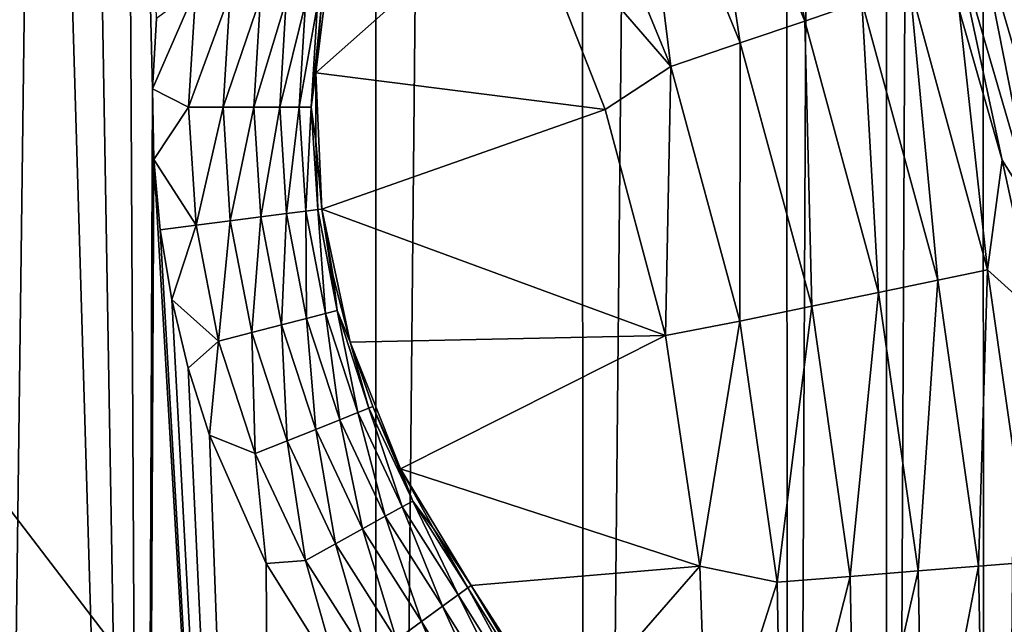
# Model space of a CAD drawing. Header units: metres. Extents: x -206 to 75, y -104 to 104.
# Tile 1003 of 1056: x 52.42 to 58.47, y -43.21 to -39.49. Entities that reach past the tile are written whole.
import ezdxf

# ---------------------------------------------------------------- set-up
doc = ezdxf.new("R2010")
doc.units = ezdxf.units.M
doc.layers.add('solid_01_1-CONSUMER_THERM_B_125288', color=7, linetype='CONTINUOUS')

msp = doc.modelspace()

# ---------------------------------------------------------------- linework, layer by layer
at = {"layer": 'solid_01_1-CONSUMER_THERM_B_125288'}
for points in [[(37.641285, -67.320755), (69.485435, 75.004799), (69.506912, -74.995201)], [(37.641285, -67.320755), (37.742935, -66.77655), (69.485435, 75.004799)], [(37.723892, 66.223442), (69.485435, 75.004799), (37.742855, -66.222939)], [(37.742935, -66.77655), (37.742855, -66.222939), (69.485435, 75.004799)], [(54.595383, 63.598774, 75.400002), (46.605331, -37.598476, 75.400002), (54.609055, -63.597332, 75.400002)], [(55.866657, 63.508621, 75.400002), (54.595383, 63.598774, 75.400002), (54.609055, -63.597332, 75.400002)], [(55.866657, 63.508621, 75.400002), (54.609055, -63.597332, 75.400002), (55.88031, -63.506905, 75.400002)], [(57.122654, 63.236832, 75.400002), (55.866657, 63.508621, 75.400002), (55.88031, -63.506905, 75.400002)], [(57.122654, 63.236832, 75.400002), (55.88031, -63.506905, 75.400002), (57.13625, -63.234848, 75.400002)], [(57.734241, 63.033913, 75.400002), (57.122654, 63.236832, 75.400002), (57.13625, -63.234848, 75.400002)], [(57.734241, 63.033913, 75.400002), (57.13625, -63.234848, 75.400002), (57.747791, -63.031796, 75.400002)], [(58.329418, 62.787899, 75.400002), (57.734241, 63.033913, 75.400002), (57.747791, -63.031796, 75.400002)], [(58.329418, 62.787899, 75.400002), (57.747791, -63.031796, 75.400002), (58.342918, -62.785656, 75.400002)], [(59.458191, 62.172367, 75.400002), (58.329418, 62.787899, 75.400002), (58.342918, -62.785656, 75.400002)], [(59.458191, 62.172367, 75.400002), (58.342918, -62.785656, 75.400002), (59.471558, -62.16988, 75.400002)], [(52.248138, -54.681156, 13.5), (52.5355, -32.45369, 13.5), (43.499962, -23.418159, 13.5)], [(52.248138, -54.681156, 13.5), (53.177536, -53.994709, 13.5), (52.5355, -32.45369, 13.5)], [(53.177536, -53.994709, 13.5), (52.812531, -32.754368, 13.5), (52.5355, -32.45369, 13.5)], [(53.177536, -53.994709, 13.5), (53.066139, -33.079563, 13.5), (52.812531, -32.754368, 13.5)], [(53.234509, -39.918476, 13.5), (53.257656, -39.486355, 13.5), (53.066139, -33.079563, 13.5)], [(53.177536, -53.994709, 13.5), (53.234509, -39.918476, 13.5), (53.066139, -33.079563, 13.5)], [(46.605331, -37.598476, 75.400002), (46.51527, -38.869759, 75.400002), (54.609055, -63.597332, 75.400002)], [(48.527, -38.91013, 72.400002), (48.605331, -37.59819, 72.400002), (61.607765, -54.596329, 72.400002)], [(48.605331, -37.59819, 72.400002), (61.605331, -37.596329, 72.400002), (61.607765, -54.596329, 72.400002)], [(56.921818, -37.741837, 2.826262), (56.587234, -37.903881, 3.113388), (57.242775, -39.502258, 3.113388)], [(57.594784, -39.382713, 2.826262), (56.921818, -37.741837, 2.826262), (57.242775, -39.502258, 3.113388)], [(56.587234, -37.903881, 3.113388), (56.21022, -38.086475, 3.325905), (56.846119, -39.636971, 3.325905)], [(57.242775, -39.502258, 3.113388), (56.587234, -37.903881, 3.113388), (56.846119, -39.636971, 3.325905)], [(56.21022, -38.086475, 3.325905), (55.804081, -38.283173, 3.45631), (56.418823, -39.782085, 3.45631)], [(56.846119, -39.636971, 3.325905), (56.21022, -38.086475, 3.325905), (56.418823, -39.782085, 3.45631)], [(56.418823, -39.782085, 3.45631), (55.804081, -38.283173, 3.45631), (55.490868, -38.709583, 3.5)], [(55.490868, -38.709583, 3.5), (54.341312, -38.990917, 3.5), (54.237675, -39.821213, 3.5)], [(56.016289, -40.045677, 3.5), (55.490868, -38.709583, 3.5), (54.237675, -39.821213, 3.5)], [(56.418823, -39.782085, 3.45631), (55.490868, -38.709583, 3.5), (56.016289, -40.045677, 3.5)], [(58.485104, -38.839481, 1.599859), (58.305676, -38.9034, 1.720235), (58.80838, -40.632801, 1.720235)], [(46.51527, -38.869759, 75.400002), (46.243572, -40.125774, 75.400002), (54.609055, -63.597332, 75.400002)], [(48.292908, -40.202766, 72.400002), (48.527, -38.91013, 72.400002), (61.607765, -54.596329, 72.400002)], [(58.305676, -38.9034, 1.720235), (58.156189, -38.956654, 1.8802), (58.653641, -40.66798, 1.8802)], [(58.80838, -40.632801, 1.720235), (58.305676, -38.9034, 1.720235), (58.653641, -40.66798, 1.8802)], [(58.156189, -38.956654, 1.8802), (58.192451, -39.433578, 2.071429), (58.457203, -40.357708, 2.071429)], [(58.653641, -40.66798, 1.8802), (58.156189, -38.956654, 1.8802), (58.457203, -40.357708, 2.071429)], [(54.237671, -39.821239, 12.5), (54.237675, -39.821213, 3.5), (54.341312, -38.990917, 3.5)], [(54.237671, -39.821239, 12.5), (54.341312, -38.990917, 3.5), (54.272087, -39.403927, 12.5)], [(53.500324, -39.307598, 13.47499), (53.257656, -39.486355, 13.5), (53.234509, -39.918476, 13.5)], [(53.455708, -40.031765, 13.475021), (53.500324, -39.307598, 13.47499), (53.234509, -39.918476, 13.5)], [(53.710281, -39.333801, 13.400993), (53.500324, -39.307598, 13.47499), (53.455708, -40.031765, 13.475021)], [(53.667301, -40.031452, 13.401054), (53.710281, -39.333801, 13.400993), (53.455708, -40.031765, 13.475021)], [(53.898605, -39.357307, 13.281727), (53.710281, -39.333801, 13.400993), (53.667301, -40.031452, 13.401054)], [(57.889725, -39.282547, 2.474663), (57.594784, -39.382713, 2.826262), (58.060276, -41.094048, 2.826262)], [(58.365314, -41.031017, 2.474663), (57.889725, -39.282547, 2.474663), (58.060276, -41.094048, 2.826262)], [(58.192451, -39.433578, 2.071429), (57.889725, -39.282547, 2.474663), (58.365314, -41.031017, 2.474663)], [(53.857105, -40.03117, 13.281814), (53.898605, -39.357307, 13.281727), (53.667301, -40.031452, 13.401054)], [(54.055843, -39.376934, 13.123182), (53.898605, -39.357307, 13.281727), (53.857105, -40.03117, 13.281814)], [(54.015583, -40.030933, 13.123292), (54.055843, -39.376934, 13.123182), (53.857105, -40.03117, 13.281814)], [(54.174084, -39.391693, 12.933328), (54.055843, -39.376934, 13.123182), (54.015583, -40.030933, 13.123292)], [(54.134769, -40.030758, 12.933455), (54.174084, -39.391693, 12.933328), (54.015583, -40.030933, 13.123292)], [(54.134769, -40.030758, 12.933455), (54.247395, -39.400845, 12.721701), (54.174084, -39.391693, 12.933328)], [(57.594784, -39.382713, 2.826262), (57.242775, -39.502258, 3.113388), (57.696209, -41.169277, 3.113388)], [(58.060276, -41.094048, 2.826262), (57.594784, -39.382713, 2.826262), (57.696209, -41.169277, 3.113388)], [(54.134769, -40.030758, 12.933455), (54.208679, -40.030647, 12.721837), (54.247395, -39.400845, 12.721701)], [(54.247395, -39.400845, 12.721701), (54.208679, -40.030647, 12.721837), (54.272087, -39.403927, 12.5)], [(54.208679, -40.030647, 12.721837), (54.237671, -39.821239, 12.5), (54.272087, -39.403927, 12.5)], [(58.457203, -40.357708, 2.071429), (58.192451, -39.433578, 2.071429), (58.365314, -41.031017, 2.474663)], [(57.242775, -39.502258, 3.113388), (56.846119, -39.636971, 3.325905), (57.285969, -41.254044, 3.325905)], [(57.696209, -41.169277, 3.113388), (57.242775, -39.502258, 3.113388), (57.285969, -41.254044, 3.325905)], [(56.846119, -39.636971, 3.325905), (56.418823, -39.782085, 3.45631), (56.84404, -41.345364, 3.45631)], [(57.285969, -41.254044, 3.325905), (56.846119, -39.636971, 3.325905), (56.84404, -41.345364, 3.45631)], [(54.208679, -40.030647, 12.721837), (54.238289, -40.239971, 12.5), (54.237671, -39.821239, 12.5)], [(54.238289, -40.239971, 12.5), (54.237675, -39.821213, 3.5), (54.237671, -39.821239, 12.5)], [(56.016289, -40.045677, 3.5), (54.237675, -39.821213, 3.5), (54.273949, -40.657181, 3.5)], [(54.273945, -40.657181, 12.5), (54.273949, -40.657181, 3.5), (54.237675, -39.821213, 3.5)], [(54.273945, -40.657181, 12.5), (54.237675, -39.821213, 3.5), (54.238289, -40.239971, 12.5)], [(56.418823, -39.782085, 3.45631), (56.016289, -40.045677, 3.5), (56.386906, -41.432674, 3.5)], [(56.84404, -41.345364, 3.45631), (56.418823, -39.782085, 3.45631), (56.386906, -41.432674, 3.5)], [(53.177536, -53.994709, 13.5), (53.242611, -40.351929, 13.5), (53.234509, -39.918476, 13.5)], [(53.455708, -40.031765, 13.475021), (53.234509, -39.918476, 13.5), (53.242611, -40.351929, 13.5)], [(53.502197, -40.755833, 13.475053), (53.455708, -40.031765, 13.475021), (53.242611, -40.351929, 13.5)], [(53.667301, -40.031452, 13.401054), (53.455708, -40.031765, 13.475021), (53.502197, -40.755833, 13.475053)], [(53.712097, -40.729, 13.401114), (53.667301, -40.031452, 13.401054), (53.502197, -40.755833, 13.475053)], [(53.857105, -40.03117, 13.281814), (53.667301, -40.031452, 13.401054), (53.712097, -40.729, 13.401114)], [(53.900387, -40.704933, 13.281901), (53.857105, -40.03117, 13.281814), (53.712097, -40.729, 13.401114)], [(54.015583, -40.030933, 13.123292), (53.857105, -40.03117, 13.281814), (53.900387, -40.704933, 13.281901)], [(54.057606, -40.684837, 13.123402), (54.015583, -40.030933, 13.123292), (53.900387, -40.704933, 13.281901)], [(54.134769, -40.030758, 12.933455), (54.015583, -40.030933, 13.123292), (54.057606, -40.684837, 13.123402)], [(54.175858, -40.66972, 12.93358), (54.134769, -40.030758, 12.933455), (54.057606, -40.684837, 13.123402)], [(54.175858, -40.66972, 12.93358), (54.208679, -40.030647, 12.721837), (54.134769, -40.030758, 12.933455)], [(54.175858, -40.66972, 12.93358), (54.249199, -40.660343, 12.721974), (54.208679, -40.030647, 12.721837)], [(54.208679, -40.030647, 12.721837), (54.249199, -40.660343, 12.721974), (54.238289, -40.239971, 12.5)], [(56.386906, -41.432674, 3.5), (56.016289, -40.045677, 3.5), (54.273949, -40.657181, 3.5)], [(46.243572, -40.125774, 75.400002), (46.040695, -40.737377, 75.400002), (54.609055, -63.597332, 75.400002)], [(47.906239, -41.458702, 72.400002), (48.292908, -40.202766, 72.400002), (61.607765, -54.596329, 72.400002)], [(54.249199, -40.660343, 12.721974), (54.273945, -40.657181, 12.5), (54.238289, -40.239971, 12.5)], [(53.177536, -53.994709, 13.5), (53.994606, -53.17765, 13.5), (53.242611, -40.351929, 13.5)], [(53.994606, -53.17765, 13.5), (53.282032, -40.784042, 13.5), (53.242611, -40.351929, 13.5)], [(53.502197, -40.755833, 13.475053), (53.242611, -40.351929, 13.5), (53.282032, -40.784042, 13.5)], [(58.661842, -41.296982, 2.071429), (58.457203, -40.357708, 2.071429), (58.365314, -41.031017, 2.474663)], [(58.653641, -40.66798, 1.8802), (58.457203, -40.357708, 2.071429), (58.661842, -41.296982, 2.071429)], [(54.296703, -41.2985, 12.933707), (54.249199, -40.660343, 12.721974), (54.175858, -40.66972, 12.93358)], [(54.249199, -40.660343, 12.721974), (54.368317, -41.280003, 12.722111), (54.273945, -40.657181, 12.5)], [(54.296703, -41.2985, 12.933707), (54.368317, -41.280003, 12.722111), (54.249199, -40.660343, 12.721974)], [(54.344383, -41.069946, 12.5), (54.273949, -40.657181, 3.5), (54.273945, -40.657181, 12.5)], [(54.368317, -41.280003, 12.722111), (54.344383, -41.069946, 12.5), (54.273945, -40.657181, 12.5)], [(56.386906, -41.432674, 3.5), (54.273949, -40.657181, 3.5), (54.449123, -41.475395, 3.5)], [(54.449112, -41.475368, 12.5), (54.449123, -41.475395, 3.5), (54.273949, -40.657181, 3.5)], [(54.449112, -41.475368, 12.5), (54.273949, -40.657181, 3.5), (54.344383, -41.069946, 12.5)], [(53.712097, -40.729, 13.401114), (53.502197, -40.755833, 13.475053), (53.639072, -41.46838, 13.475083)], [(53.843964, -41.415455, 13.401175), (53.712097, -40.729, 13.401114), (53.639072, -41.46838, 13.475083)], [(53.900387, -40.704933, 13.281901), (53.712097, -40.729, 13.401114), (53.843964, -41.415455, 13.401175)], [(54.027767, -41.367973, 13.281989), (53.900387, -40.704933, 13.281901), (53.843964, -41.415455, 13.401175)], [(54.057606, -40.684837, 13.123402), (53.900387, -40.704933, 13.281901), (54.027767, -41.367973, 13.281989)], [(54.181252, -41.328323, 13.123511), (54.057606, -40.684837, 13.123402), (54.027767, -41.367973, 13.281989)], [(54.175858, -40.66972, 12.93358), (54.057606, -40.684837, 13.123402), (54.181252, -41.328323, 13.123511)], [(54.296703, -41.2985, 12.933707), (54.175858, -40.66972, 12.93358), (54.181252, -41.328323, 13.123511)], [(46.040695, -40.737377, 75.400002), (45.794724, -41.332573, 75.400002), (54.609055, -63.597332, 75.400002)], [(53.502197, -40.755833, 13.475053), (53.282032, -40.784042, 13.5), (53.352581, -41.212181, 13.5)], [(53.994606, -53.17765, 13.5), (53.352581, -41.212181, 13.5), (53.282032, -40.784042, 13.5)], [(53.639072, -41.46838, 13.475083), (53.502197, -40.755833, 13.475053), (53.352581, -41.212181, 13.5)], [(58.365314, -41.031017, 2.474663), (58.060276, -41.094048, 2.826262), (58.311184, -42.849724, 2.826262)], [(58.62167, -42.824791, 2.474663), (58.365314, -41.031017, 2.474663), (58.311184, -42.849724, 2.826262)], [(58.661842, -41.296982, 2.071429), (58.365314, -41.031017, 2.474663), (58.62167, -42.824791, 2.474663)], [(54.368317, -41.280003, 12.722111), (54.449112, -41.475368, 12.5), (54.344383, -41.069946, 12.5)], [(58.060276, -41.094048, 2.826262), (57.696209, -41.169277, 3.113388), (57.94062, -42.879486, 3.113388)], [(58.311184, -42.849724, 2.826262), (58.060276, -41.094048, 2.826262), (57.94062, -42.879486, 3.113388)], [(53.994606, -53.17765, 13.5), (53.453789, -41.633736, 13.5), (53.352581, -41.212181, 13.5)], [(53.639072, -41.46838, 13.475083), (53.352581, -41.212181, 13.5), (53.453789, -41.633736, 13.5)], [(57.696209, -41.169277, 3.113388), (57.285969, -41.254044, 3.325905), (57.523056, -42.913017, 3.325905)], [(57.94062, -42.879486, 3.113388), (57.696209, -41.169277, 3.113388), (57.523056, -42.913017, 3.325905)], [(57.285969, -41.254044, 3.325905), (56.84404, -41.345364, 3.45631), (57.073242, -42.949142, 3.45631)], [(57.523056, -42.913017, 3.325905), (57.285969, -41.254044, 3.325905), (57.073242, -42.949142, 3.45631)], [(45.794724, -41.332573, 75.400002), (45.179272, -42.461388, 75.400002), (54.609055, -63.597332, 75.400002)], [(54.181252, -41.328323, 13.123511), (54.027767, -41.367973, 13.281989), (54.237244, -42.009834, 13.282076)], [(54.296703, -41.2985, 12.933707), (54.181252, -41.328323, 13.123511), (54.384571, -41.951256, 13.123621)], [(54.384571, -41.951256, 13.123621), (54.181252, -41.328323, 13.123511), (54.237244, -42.009834, 13.282076)], [(54.495396, -41.907188, 12.933833), (54.368317, -41.280003, 12.722111), (54.296703, -41.2985, 12.933707)], [(54.495396, -41.907188, 12.933833), (54.296703, -41.2985, 12.933707), (54.384571, -41.951256, 13.123621)], [(54.368317, -41.280003, 12.722111), (54.564159, -41.879848, 12.722247), (54.449112, -41.475368, 12.5)], [(54.495396, -41.907188, 12.933833), (54.564159, -41.879848, 12.722247), (54.368317, -41.280003, 12.722111)], [(54.027767, -41.367973, 13.281989), (53.843964, -41.415455, 13.401175), (54.060825, -42.079983, 13.401237)], [(54.237244, -42.009834, 13.282076), (54.027767, -41.367973, 13.281989), (54.060825, -42.079983, 13.401237)], [(56.84404, -41.345364, 3.45631), (56.386906, -41.432674, 3.5), (56.597725, -42.850319, 3.5)], [(57.073242, -42.949142, 3.45631), (56.84404, -41.345364, 3.45631), (56.597725, -42.850319, 3.5)], [(53.843964, -41.415455, 13.401175), (53.639072, -41.46838, 13.475083), (53.864174, -42.158176, 13.475115)], [(54.060825, -42.079983, 13.401237), (53.843964, -41.415455, 13.401175), (53.864174, -42.158176, 13.475115)], [(56.386906, -41.432674, 3.5), (54.449123, -41.475395, 3.5), (54.758286, -42.252922, 3.5)], [(56.597725, -42.850319, 3.5), (56.386906, -41.432674, 3.5), (54.758286, -42.252922, 3.5)], [(47.37254, -42.659561, 72.400002), (47.906239, -41.458702, 72.400002), (61.607765, -54.596329, 72.400002)], [(53.639072, -41.46838, 13.475083), (53.453789, -41.633736, 13.5), (53.5849, -42.046146, 13.5)], [(53.864174, -42.158176, 13.475115), (53.639072, -41.46838, 13.475083), (53.5849, -42.046146, 13.5)], [(54.587399, -41.870609, 12.5), (54.449123, -41.475395, 3.5), (54.449112, -41.475368, 12.5)], [(54.564159, -41.879848, 12.722247), (54.587399, -41.870609, 12.5), (54.449112, -41.475368, 12.5)], [(54.75827, -42.252888, 12.5), (54.758286, -42.252922, 3.5), (54.449123, -41.475395, 3.5)], [(54.75827, -42.252888, 12.5), (54.449123, -41.475395, 3.5), (54.587399, -41.870609, 12.5)], [(53.994606, -53.17765, 13.5), (53.5849, -42.046146, 13.5), (53.453789, -41.633736, 13.5)], [(54.564159, -41.879848, 12.722247), (54.833633, -42.450424, 12.722384), (54.587399, -41.870609, 12.5)], [(54.833633, -42.450424, 12.722384), (54.75827, -42.252888, 12.5), (54.587399, -41.870609, 12.5)], [(54.495396, -41.907188, 12.933833), (54.384571, -41.951256, 13.123621), (54.66436, -42.543804, 13.123731)], [(54.768814, -42.486183, 12.93396), (54.564159, -41.879848, 12.722247), (54.495396, -41.907188, 12.933833)], [(54.768814, -42.486183, 12.93396), (54.495396, -41.907188, 12.933833), (54.66436, -42.543804, 13.123731)], [(54.768814, -42.486183, 12.93396), (54.833633, -42.450424, 12.722384), (54.564159, -41.879848, 12.722247)], [(54.384571, -41.951256, 13.123621), (54.237244, -42.009834, 13.282076), (54.52552, -42.620396, 13.282164)], [(54.66436, -42.543804, 13.123731), (54.384571, -41.951256, 13.123621), (54.52552, -42.620396, 13.282164)], [(53.994606, -53.17765, 13.5), (53.932552, -42.833733, 13.5), (53.5849, -42.046146, 13.5)], [(53.864174, -42.158176, 13.475115), (53.5849, -42.046146, 13.5), (53.932552, -42.833733, 13.5)], [(54.237244, -42.009834, 13.282076), (54.060825, -42.079983, 13.401237), (54.359264, -42.712109, 13.401298)], [(54.52552, -42.620396, 13.282164), (54.237244, -42.009834, 13.282076), (54.359264, -42.712109, 13.401298)], [(54.060825, -42.079983, 13.401237), (53.864174, -42.158176, 13.475115), (54.173954, -42.814335, 13.475146)], [(54.359264, -42.712109, 13.401298), (54.060825, -42.079983, 13.401237), (54.173954, -42.814335, 13.475146)], [(54.173954, -42.814335, 13.475146), (53.864174, -42.158176, 13.475115), (53.932552, -42.833733, 13.5)], [(54.960526, -42.619534, 12.5), (54.758286, -42.252922, 3.5), (54.75827, -42.252888, 12.5)], [(54.833633, -42.450424, 12.722384), (54.960526, -42.619534, 12.5), (54.75827, -42.252888, 12.5)], [(56.597725, -42.850319, 3.5), (54.758286, -42.252922, 3.5), (55.192753, -42.967968, 3.5)], [(55.192753, -42.967968, 12.5), (55.192753, -42.967968, 3.5), (54.758286, -42.252922, 3.5)], [(54.960526, -42.619534, 12.5), (55.192753, -42.967968, 12.5), (54.758286, -42.252922, 3.5)], [(45.179272, -42.461388, 75.400002), (44.408852, -43.491459, 75.400002), (54.609055, -63.597332, 75.400002)], [(54.768814, -42.486183, 12.93396), (55.11264, -43.026352, 12.934086), (54.833633, -42.450424, 12.722384)], [(54.833633, -42.450424, 12.722384), (55.11264, -43.026352, 12.934086), (55.172493, -42.982735, 12.722521)], [(54.833633, -42.450424, 12.722384), (55.172493, -42.982735, 12.722521), (54.960526, -42.619534, 12.5)], [(54.66436, -42.543804, 13.123731), (54.52552, -42.620396, 13.282164), (54.888046, -43.190025, 13.282251)], [(54.768814, -42.486183, 12.93396), (54.66436, -42.543804, 13.123731), (55.016212, -43.096622, 13.12384)], [(54.66436, -42.543804, 13.123731), (54.888046, -43.190025, 13.282251), (55.016212, -43.096622, 13.12384)], [(54.768814, -42.486183, 12.93396), (55.016212, -43.096622, 13.12384), (55.11264, -43.026352, 12.934086)], [(46.699707, -43.787834, 72.400002), (47.37254, -42.659561, 72.400002), (61.607765, -54.596329, 72.400002)], [(54.52552, -42.620396, 13.282164), (54.359264, -42.712109, 13.401298), (54.734585, -43.301861, 13.401358)], [(54.52552, -42.620396, 13.282164), (54.734585, -43.301861, 13.401358), (54.888046, -43.190025, 13.282251)], [(54.960526, -42.619534, 12.5), (55.172493, -42.982735, 12.722521), (55.192753, -42.967968, 12.5)], [(54.359264, -42.712109, 13.401298), (54.173954, -42.814335, 13.475146), (54.563538, -43.42651, 13.475177)], [(54.359264, -42.712109, 13.401298), (54.563538, -43.42651, 13.475177), (54.734585, -43.301861, 13.401358)], [(54.173954, -42.814335, 13.475146), (53.932552, -42.833733, 13.5), (54.384693, -43.557068, 13.5)], [(53.994606, -53.17765, 13.5), (54.384693, -43.557068, 13.5), (53.932552, -42.833733, 13.5)], [(54.173954, -42.814335, 13.475146), (54.384693, -43.557068, 13.5), (54.563538, -43.42651, 13.475177)], [(58.62167, -42.824791, 2.474663), (58.311184, -42.849724, 2.826262), (58.343678, -44.622944, 2.826262)], [(58.654869, -44.636486, 2.474663), (58.62167, -42.824791, 2.474663), (58.343678, -44.622944, 2.826262)], [(55.745865, -43.828487, 3.5), (56.597725, -42.850319, 3.5), (55.192753, -42.967968, 3.5)], [(55.745865, -43.828487, 3.5), (56.646793, -44.282726, 3.5), (56.597725, -42.850319, 3.5)], [(57.073242, -42.949142, 3.45631), (56.597725, -42.850319, 3.5), (56.646793, -44.282726, 3.5)], [(57.94062, -42.879486, 3.113388), (57.523056, -42.913017, 3.325905), (57.553764, -44.588566, 3.325905)], [(57.972271, -44.606781, 3.113388), (57.94062, -42.879486, 3.113388), (57.553764, -44.588566, 3.325905)], [(58.311184, -42.849724, 2.826262), (57.94062, -42.879486, 3.113388), (57.972271, -44.606781, 3.113388)], [(58.343678, -44.622944, 2.826262), (58.311184, -42.849724, 2.826262), (57.972271, -44.606781, 3.113388)], [(55.172493, -42.982735, 12.722521), (55.826782, -44.028629, 12.722466), (55.192753, -42.967968, 12.5)], [(55.870102, -44.057018, 12.5), (55.745865, -43.828487, 3.5), (55.192753, -42.967968, 3.5)], [(55.192753, -42.967968, 12.5), (55.870102, -44.057018, 12.5), (55.192753, -42.967968, 3.5)], [(55.826782, -44.028629, 12.722466), (55.870102, -44.057018, 12.5), (55.192753, -42.967968, 12.5)], [(57.102924, -44.568947, 3.45631), (57.073242, -42.949142, 3.45631), (56.646793, -44.282726, 3.5)], [(57.523056, -42.913017, 3.325905), (57.073242, -42.949142, 3.45631), (57.102924, -44.568947, 3.45631)], [(57.553764, -44.588566, 3.325905), (57.523056, -42.913017, 3.325905), (57.102924, -44.568947, 3.45631)], [(55.11264, -43.026352, 12.934086), (55.016212, -43.096622, 13.12384), (55.656017, -44.119328, 13.123796)], [(55.761387, -44.063362, 12.934035), (55.172493, -42.982735, 12.722521), (55.11264, -43.026352, 12.934086)], [(55.761387, -44.063362, 12.934035), (55.11264, -43.026352, 12.934086), (55.656017, -44.119328, 13.123796)], [(55.761387, -44.063362, 12.934035), (55.826782, -44.028629, 12.722466), (55.172493, -42.982735, 12.722521)], [(55.016212, -43.096622, 13.12384), (54.888046, -43.190025, 13.282251), (55.515968, -44.193714, 13.282216)], [(55.656017, -44.119328, 13.123796), (55.016212, -43.096622, 13.12384), (55.515968, -44.193714, 13.282216)], [(54.888046, -43.190025, 13.282251), (54.734585, -43.301861, 13.401358), (55.348274, -44.282784, 13.401334)], [(55.515968, -44.193714, 13.282216), (54.888046, -43.190025, 13.282251), (55.348274, -44.282784, 13.401334)]]:
    msp.add_3dface(points, dxfattribs=at)

doc.saveas('drawing.dxf')
